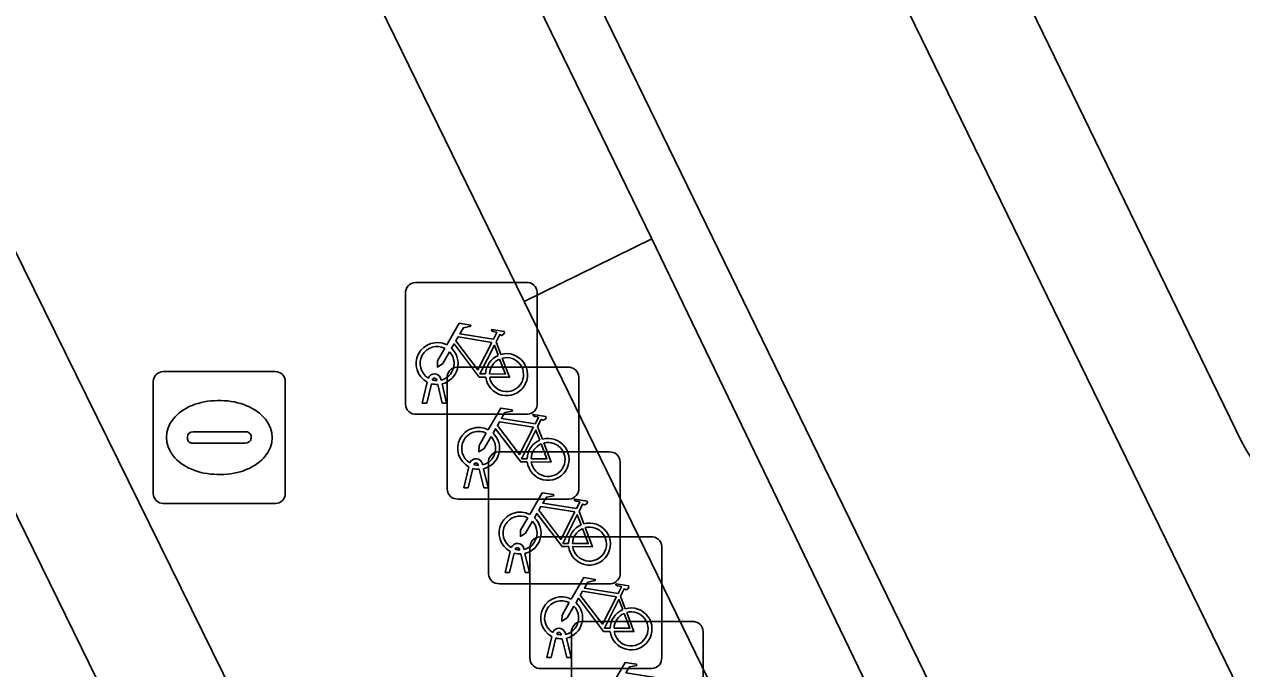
# Model space of a CAD drawing. Extents: x 160455 to 162082, y 388339 to 389736.
# Drawn here: x 160956.5 to 160965.73, y 388861.85 to 388866.73 of the extents above; entities that cross this region are included whole.
import ezdxf

# ---------------------------------------------------------------- set-up
doc = ezdxf.new("R2010")
doc.units = 0
for name, color, linetype in [('IMGEO_Fietsenrek', 7, 'Continuous'), ('IMGEO_Fietspad_gesloten', 7, 'Continuous'), ('IMGEO_Kolk', 7, 'Continuous'), ('IMGEO_Pand', 7, 'Continuous'), ('IMGEO_Parkeervlak_open', 7, 'Continuous'), ('IMGEO_Verkeerseiland_open', 7, 'Continuous'), ('IMGEO_Voetpad_open', 7, 'Continuous')]:
    doc.layers.add(name, color=color, linetype=linetype)

msp = doc.modelspace()

# ---------------------------------------------------------------- linework, layer by layer
at = {"layer": 'IMGEO_Fietsenrek'}
for p, q in [((160959.4639, 388864.7735), (160960.3048, 388864.7735)), ((160960.3048, 388864.7735), (160959.4639, 388864.7735)), ((160959.3895, 388863.8489), (160959.3895, 388864.6898)), ((160959.3895, 388864.6898), (160959.3895, 388863.8489)), ((160960.3885, 388864.6991), (160960.3885, 388863.8582)), ((160960.3885, 388863.8582), (160960.3885, 388864.6991)), ((160960.0762, 388864.3232), (160960.1125, 388864.228)), ((160959.7789, 388864.1305), (160960.6198, 388864.1305)), ((160960.6198, 388864.1305), (160959.7789, 388864.1305)), ((160959.6269, 388864.0299), (160959.6259, 388864.0342)), ((160959.6576, 388864.0414), (160959.6594, 388864.0335)), ((160959.7045, 388863.2059), (160959.7045, 388864.0468)), ((160959.7045, 388864.0468), (160959.7045, 388863.2059)), ((160960.7035, 388864.0561), (160960.7035, 388863.2152)), ((160960.7035, 388863.2152), (160960.7035, 388864.0561)), ((160959.5165, 388863.8583), (160959.5548, 388864.0183)), ((160959.5852, 388864.0061), (160959.5499, 388863.8583)), ((160959.668, 388863.8583), (160959.6341, 388864)), ((160959.6664, 388864.0043), (160959.7014, 388863.8583)), ((160959.5499, 388863.8583), (160959.5165, 388863.8583)), ((160959.7014, 388863.8583), (160959.668, 388863.8583)), ((160960.3141, 388863.7745), (160959.4732, 388863.7745)), ((160959.4732, 388863.7745), (160960.3141, 388863.7745)), ((160960.3912, 388863.6802), (160960.4275, 388863.585)), ((160960.0929, 388863.4885), (160960.9338, 388863.4885)), ((160960.9338, 388863.4885), (160960.0929, 388863.4885)), ((160959.9419, 388863.3869), (160959.9409, 388863.3912)), ((160959.9726, 388863.3984), (160959.9744, 388863.3905)), ((160960.0185, 388862.5639), (160960.0185, 388863.4048)), ((160960.0185, 388863.4048), (160960.0185, 388862.5639)), ((160961.0175, 388863.4141), (160961.0175, 388862.5732)), ((160961.0175, 388862.5732), (160961.0175, 388863.4141)), ((160959.8315, 388863.2153), (160959.8698, 388863.3753)), ((160959.9002, 388863.3631), (160959.8649, 388863.2153)), ((160959.983, 388863.2153), (160959.9491, 388863.357)), ((160959.9814, 388863.3613), (160960.0164, 388863.2153)), ((160959.8649, 388863.2153), (160959.8315, 388863.2153)), ((160960.0164, 388863.2153), (160959.983, 388863.2153)), ((160960.6291, 388863.1315), (160959.7882, 388863.1315)), ((160959.7882, 388863.1315), (160960.6291, 388863.1315)), ((160960.7052, 388863.0382), (160960.7415, 388862.943)), ((160960.4079, 388862.8455), (160961.2488, 388862.8455)), ((160961.2488, 388862.8455), (160960.4079, 388862.8455)), ((160960.2559, 388862.7449), (160960.2549, 388862.7492)), ((160960.2866, 388862.7564), (160960.2884, 388862.7485)), ((160960.3335, 388861.9209), (160960.3335, 388862.7618)), ((160960.3335, 388862.7618), (160960.3335, 388861.9209)), ((160961.3325, 388862.7711), (160961.3325, 388861.9302)), ((160961.3325, 388861.9302), (160961.3325, 388862.7711)), ((160960.1455, 388862.5733), (160960.1838, 388862.7333)), ((160960.2142, 388862.7211), (160960.1789, 388862.5733)), ((160960.297, 388862.5733), (160960.2631, 388862.715)), ((160960.2954, 388862.7193), (160960.3304, 388862.5733)), ((160960.1789, 388862.5733), (160960.1455, 388862.5733)), ((160960.3304, 388862.5733), (160960.297, 388862.5733)), ((160960.9431, 388862.4895), (160960.1022, 388862.4895)), ((160960.1022, 388862.4895), (160960.9431, 388862.4895)), ((160961.0202, 388862.3952), (160961.0565, 388862.3)), ((160960.7229, 388862.2025), (160961.5638, 388862.2025)), ((160961.5638, 388862.2025), (160960.7229, 388862.2025)), ((160960.5709, 388862.1019), (160960.5699, 388862.1062)), ((160960.6016, 388862.1134), (160960.6034, 388862.1055)), ((160960.6485, 388861.2779), (160960.6485, 388862.1188)), ((160960.6485, 388862.1188), (160960.6485, 388861.2779)), ((160961.6475, 388862.1281), (160961.6475, 388861.2872)), ((160961.6475, 388861.2872), (160961.6475, 388862.1281)), ((160960.4605, 388861.9303), (160960.4988, 388862.0903)), ((160960.5292, 388862.0781), (160960.4939, 388861.9303)), ((160960.612, 388861.9303), (160960.5781, 388862.072)), ((160960.6104, 388862.0763), (160960.6454, 388861.9303)), ((160960.4939, 388861.9303), (160960.4605, 388861.9303)), ((160960.6454, 388861.9303), (160960.612, 388861.9303)), ((160961.2581, 388861.8465), (160960.4172, 388861.8465)), ((160960.4172, 388861.8465), (160961.2581, 388861.8465))]:
    msp.add_line(p, q, dxfattribs=at)
for points in [[(160959.7021, 388864.3002), (160959.7968, 388864.4637), (160959.883, 388864.4499), (160959.8847, 388864.4412), (160959.8286, 388864.4303), (160959.8024, 388864.385), (160960.0576, 388864.3442)], [(160960.0576, 388864.3442), (160960.0826, 388864.393), (160960.0775, 388864.397), (160960.0543, 388864.4007), (160960.0416, 388864.4082), (160960.0406, 388864.4113), (160960.0428, 388864.4159), (160960.1376, 388864.4008), (160960.1399, 388864.3905), (160960.1305, 388864.3781), (160960.1181, 388864.3717), (160960.1036, 388864.3779), (160960.0762, 388864.3232)], [(160960.0447, 388864.319), (160959.7879, 388864.36), (160959.7712, 388864.3312), (160959.9382, 388864.1109), (160960.0447, 388864.319)], [(160959.7228, 388864.2477), (160959.6712, 388864.1585), (160959.6313, 388864.1325), (160959.6325, 388864.18), (160959.687, 388864.2742)], [(160959.9978, 388864.0555), (160959.9481, 388864.0556), (160959.7574, 388864.3073), (160959.7384, 388864.2745)], [(160960.0927, 388864.221), (160960.0634, 388864.2978), (160959.954, 388864.0797), (160959.9967, 388864.0796)], [(160960.0267, 388864.0795), (160960.1466, 388864.0793), (160960.1034, 388864.1929)], [(160960.1232, 388864.1998), (160960.1782, 388864.0552), (160960.0281, 388864.0555)], [(160960.0171, 388863.6572), (160960.1118, 388863.8207), (160960.198, 388863.8069), (160960.1997, 388863.7982), (160960.1436, 388863.7873), (160960.1174, 388863.742), (160960.3726, 388863.7012)], [(160960.3726, 388863.7012), (160960.3976, 388863.75), (160960.3925, 388863.754), (160960.3693, 388863.7577), (160960.3566, 388863.7652), (160960.3556, 388863.7683), (160960.3578, 388863.7729), (160960.4526, 388863.7578), (160960.4549, 388863.7475), (160960.4455, 388863.7351), (160960.4331, 388863.7287), (160960.4186, 388863.7349), (160960.3912, 388863.6802)], [(160960.3128, 388863.4125), (160960.2631, 388863.4126), (160960.0724, 388863.6643), (160960.0534, 388863.6315)], [(160960.3597, 388863.676), (160960.1029, 388863.717), (160960.0862, 388863.6882), (160960.2532, 388863.4679), (160960.3597, 388863.676)], [(160960.0378, 388863.6047), (160959.9862, 388863.5155), (160959.9463, 388863.4895), (160959.9475, 388863.537), (160960.002, 388863.6312)], [(160960.4077, 388863.578), (160960.3784, 388863.6548), (160960.269, 388863.4367), (160960.3117, 388863.4366)], [(160960.3417, 388863.4365), (160960.4616, 388863.4363), (160960.4184, 388863.5499)], [(160960.4382, 388863.5568), (160960.4932, 388863.4122), (160960.3431, 388863.4125)], [(160960.3311, 388863.0152), (160960.4258, 388863.1787), (160960.512, 388863.1649), (160960.5137, 388863.1562), (160960.4576, 388863.1453), (160960.4314, 388863.1), (160960.6866, 388863.0592)], [(160960.6866, 388863.0592), (160960.7116, 388863.108), (160960.7065, 388863.112), (160960.6833, 388863.1157), (160960.6706, 388863.1232), (160960.6696, 388863.1263), (160960.6718, 388863.1309), (160960.7666, 388863.1158), (160960.7689, 388863.1055), (160960.7595, 388863.0931), (160960.7471, 388863.0867), (160960.7326, 388863.0929), (160960.7052, 388863.0382)], [(160960.6268, 388862.7705), (160960.5771, 388862.7706), (160960.3864, 388863.0223), (160960.3674, 388862.9895)], [(160960.6737, 388863.034), (160960.4169, 388863.075), (160960.4002, 388863.0462), (160960.5672, 388862.8259), (160960.6737, 388863.034)], [(160960.3518, 388862.9627), (160960.3002, 388862.8735), (160960.2603, 388862.8475), (160960.2615, 388862.895), (160960.316, 388862.9892)], [(160960.7217, 388862.936), (160960.6924, 388863.0128), (160960.583, 388862.7947), (160960.6257, 388862.7946)], [(160960.6557, 388862.7945), (160960.7756, 388862.7943), (160960.7324, 388862.9079)], [(160960.7522, 388862.9148), (160960.8072, 388862.7702), (160960.6571, 388862.7705)], [(160960.6461, 388862.3722), (160960.7408, 388862.5357), (160960.827, 388862.5219), (160960.8287, 388862.5132), (160960.7726, 388862.5023), (160960.7464, 388862.457), (160961.0016, 388862.4162)], [(160961.0016, 388862.4162), (160961.0266, 388862.465), (160961.0215, 388862.469), (160960.9983, 388862.4727), (160960.9856, 388862.4802), (160960.9846, 388862.4833), (160960.9868, 388862.4879), (160961.0816, 388862.4728), (160961.0839, 388862.4625), (160961.0745, 388862.4501), (160961.0621, 388862.4437), (160961.0476, 388862.4499), (160961.0202, 388862.3952)], [(160960.9418, 388862.1275), (160960.8921, 388862.1276), (160960.7014, 388862.3793), (160960.6824, 388862.3465)], [(160960.9887, 388862.391), (160960.7319, 388862.432), (160960.7152, 388862.4032), (160960.8822, 388862.1829), (160960.9887, 388862.391)], [(160960.6668, 388862.3197), (160960.6152, 388862.2305), (160960.5753, 388862.2045), (160960.5765, 388862.252), (160960.631, 388862.3462)], [(160961.0367, 388862.293), (160961.0074, 388862.3698), (160960.898, 388862.1517), (160960.9407, 388862.1516)], [(160960.9707, 388862.1515), (160961.0906, 388862.1513), (160961.0474, 388862.2649)], [(160961.0672, 388862.2718), (160961.1222, 388862.1272), (160960.9721, 388862.1275)], [(160960.9611, 388861.7292), (160961.0558, 388861.8927), (160961.142, 388861.8789), (160961.1437, 388861.8702), (160961.0876, 388861.8593), (160961.0614, 388861.814), (160961.3166, 388861.7732)]]:
    msp.add_lwpolyline(points, dxfattribs=at)
for centre, radius, start, end in [((160959.4672, 388864.6956), 0.0779, 92.4484, 184.28452), ((160959.4672, 388864.6956), 0.0779, 92.4484, 184.28452), ((160960.3106, 388864.6958), 0.0779, 2.4484, 94.28452), ((160960.3106, 388864.6958), 0.0779, 2.4484, 94.28452), ((160959.6291, 388864.1589), 0.159, 62.67661, 242.13685), ((160959.6291, 388864.1589), 0.129, 63.31916, 238.90302), ((160959.6291, 388864.1589), 0.129, 283.60429, 43.43025), ((160959.6291, 388864.1589), 0.159, 283.5766, 46.60424), ((160960.1557, 388864.0749), 0.159, 113.3408, 178.32165), ((160960.1557, 388864.0749), 0.159, 187.0065, 105.77075), ((160959.7822, 388864.0526), 0.0779, 92.4484, 184.28452), ((160959.7822, 388864.0526), 0.0779, 92.4484, 184.28452), ((160960.1557, 388864.0749), 0.129, 113.92302, 177.95563), ((160960.1557, 388864.0749), 0.129, 188.67146, 104.58832), ((160960.6256, 388864.0528), 0.0779, 2.4484, 94.28452), ((160960.6256, 388864.0528), 0.0779, 2.4484, 94.28452), ((160959.6089, 388864.0303), 0.0499, 12.8025, 158.69338), ((160959.6089, 388864.0303), 0.0174, 12.8025, 163.45023), ((160959.6291, 388864.1589), 0.129, 253.41502, 269.02044), ((160959.6291, 388864.1589), 0.159, 253.99666, 271.78671), ((160959.4674, 388863.8522), 0.0779, 182.4484, 274.28452), ((160959.4674, 388863.8522), 0.0779, 182.4484, 274.28452), ((160960.3108, 388863.8524), 0.0779, 272.4484, 4.28452), ((160960.3108, 388863.8524), 0.0779, 272.4484, 4.28452), ((160959.9441, 388863.5159), 0.159, 62.67661, 242.13685), ((160959.9441, 388863.5159), 0.129, 63.31916, 238.90302), ((160959.9441, 388863.5159), 0.129, 283.60429, 43.43025), ((160959.9441, 388863.5159), 0.159, 283.5766, 46.60424), ((160960.4707, 388863.4319), 0.159, 113.3408, 178.32165), ((160960.4707, 388863.4319), 0.159, 187.0065, 105.77075), ((160960.0962, 388863.4106), 0.0779, 92.4484, 184.28452), ((160960.0962, 388863.4106), 0.0779, 92.4484, 184.28452), ((160960.4707, 388863.4319), 0.129, 113.92302, 177.95563), ((160960.4707, 388863.4319), 0.129, 188.67146, 104.58832), ((160960.9396, 388863.4108), 0.0779, 2.4484, 94.28452), ((160960.9396, 388863.4108), 0.0779, 2.4484, 94.28452), ((160959.9239, 388863.3873), 0.0499, 12.8025, 158.69338), ((160959.9239, 388863.3873), 0.0174, 12.8025, 163.45023), ((160959.9441, 388863.5159), 0.129, 253.41502, 269.02044), ((160959.9441, 388863.5159), 0.159, 253.99666, 271.78671), ((160959.7824, 388863.2092), 0.0779, 182.4484, 274.28452), ((160959.7824, 388863.2092), 0.0779, 182.4484, 274.28452), ((160960.6258, 388863.2094), 0.0779, 272.4484, 4.28452), ((160960.6258, 388863.2094), 0.0779, 272.4484, 4.28452), ((160960.2581, 388862.8739), 0.159, 62.67661, 242.13685), ((160960.2581, 388862.8739), 0.129, 63.31916, 238.90302), ((160960.2581, 388862.8739), 0.129, 283.60429, 43.43025), ((160960.2581, 388862.8739), 0.159, 283.5766, 46.60424), ((160960.7847, 388862.7899), 0.159, 113.3408, 178.32165), ((160960.7847, 388862.7899), 0.159, 187.0065, 105.77075), ((160960.4112, 388862.7676), 0.0779, 92.4484, 184.28452), ((160960.4112, 388862.7676), 0.0779, 92.4484, 184.28452), ((160960.7847, 388862.7899), 0.129, 113.92302, 177.95563), ((160960.7847, 388862.7899), 0.129, 188.67146, 104.58832), ((160961.2546, 388862.7678), 0.0779, 2.4484, 94.28452), ((160961.2546, 388862.7678), 0.0779, 2.4484, 94.28452), ((160960.2379, 388862.7453), 0.0499, 12.8025, 158.69338), ((160960.2379, 388862.7453), 0.0174, 12.8025, 163.45023), ((160960.2581, 388862.8739), 0.129, 253.41502, 269.02044), ((160960.2581, 388862.8739), 0.159, 253.99666, 271.78671), ((160960.0964, 388862.5672), 0.0779, 182.4484, 274.28452), ((160960.0964, 388862.5672), 0.0779, 182.4484, 274.28452), ((160960.9398, 388862.5674), 0.0779, 272.4484, 4.28452), ((160960.9398, 388862.5674), 0.0779, 272.4484, 4.28452), ((160960.5731, 388862.2309), 0.159, 62.67661, 242.13685), ((160960.5731, 388862.2309), 0.129, 63.31916, 238.90302), ((160960.5731, 388862.2309), 0.129, 283.60429, 43.43025), ((160960.5731, 388862.2309), 0.159, 283.5766, 46.60424), ((160961.0997, 388862.1469), 0.159, 113.3408, 178.32165), ((160961.0997, 388862.1469), 0.159, 187.0065, 105.77075), ((160960.7262, 388862.1246), 0.0779, 92.4484, 184.28452), ((160960.7262, 388862.1246), 0.0779, 92.4484, 184.28452), ((160961.0997, 388862.1469), 0.129, 113.92302, 177.95563), ((160961.0997, 388862.1469), 0.129, 188.67146, 104.58832), ((160961.5696, 388862.1248), 0.0779, 2.4484, 94.28452), ((160961.5696, 388862.1248), 0.0779, 2.4484, 94.28452), ((160960.5529, 388862.1023), 0.0499, 12.8025, 158.69338), ((160960.5529, 388862.1023), 0.0174, 12.8025, 163.45023), ((160960.5731, 388862.2309), 0.129, 253.41502, 269.02044), ((160960.5731, 388862.2309), 0.159, 253.99666, 271.78671), ((160960.4114, 388861.9242), 0.0779, 182.4484, 274.28452), ((160960.4114, 388861.9242), 0.0779, 182.4484, 274.28452), ((160961.2548, 388861.9244), 0.0779, 272.4484, 4.28452), ((160961.2548, 388861.9244), 0.0779, 272.4484, 4.28452)]:
    msp.add_arc(centre, radius, start, end, dxfattribs=at)
at = {"layer": 'IMGEO_Fietspad_gesloten'}
msp.add_lwpolyline([(160955.877, 388881.838), (160955.343, 388882.949), (160953.268, 388887.192), (160951.4, 388886.278), (160953.466, 388882.047), (160954.001, 388880.949), (160965.786, 388856.765), (160967.666, 388857.68)], close=True, dxfattribs=at)
at = {"layer": 'IMGEO_Kolk'}
for p, q in [((160957.5509, 388864.0985), (160958.4031, 388864.0985)), ((160957.4765, 388863.1719), (160957.4765, 388864.0241)), ((160958.4775, 388864.0241), (160958.4775, 388863.1719)), ((160957.9645, 388863.8777), (160957.9895, 388863.8777)), ((160957.7349, 388863.5919), (160957.7349, 388863.6041)), ((160957.778, 388863.6413), (160958.1759, 388863.6413)), ((160958.219, 388863.6041), (160958.219, 388863.5919)), ((160958.1725, 388863.5547), (160957.7746, 388863.5547)), ((160957.9865, 388863.3183), (160957.9616, 388863.3183)), ((160958.4031, 388863.0975), (160957.5509, 388863.0975))]:
    msp.add_line(p, q, dxfattribs=at)
for points in [[(160957.5509, 388864.0985), (160958.4031, 388864.0985)], [(160957.4765, 388863.1719), (160957.4765, 388864.0241)], [(160958.4775, 388864.0241), (160958.4775, 388863.1719)], [(160958.4031, 388863.0975), (160957.5509, 388863.0975)]]:
    msp.add_lwpolyline(points, dxfattribs=at)
for centre, radius, start, end in [((160957.553, 388864.022), 0.0765, 91.55205, 178.44795), ((160957.553, 388864.022), 0.0765, 91.55205, 178.44795), ((160958.401, 388864.022), 0.0765, 1.55205, 88.44795), ((160958.401, 388864.022), 0.0765, 1.55205, 88.44795), ((160957.7751, 388863.6011), 0.0403, 85.87752, 175.75265), ((160957.7716, 388863.5912), 0.0366, 178.93798, 274.71019), ((160958.1764, 388863.5975), 0.043, 264.86636, 352.45326), ((160958.1804, 388863.6029), 0.0386, 1.73085, 96.63898), ((160957.553, 388863.174), 0.0765, 181.55205, 268.44795), ((160957.553, 388863.174), 0.0765, 181.55205, 268.44795), ((160958.401, 388863.174), 0.0765, 271.55205, 358.44795), ((160958.401, 388863.174), 0.0765, 271.55205, 358.44795)]:
    msp.add_arc(centre, radius, start, end, dxfattribs=at)
for centre, major_axis, ratio, start_param, end_param in [((160957.963, 388863.598), (-0.3872, 0.002), 0.722429, 4.712389, 7.853982), ((160957.988, 388863.598), (-0.3901, 0.002), 0.717154, 1.570796, 4.712389)]:
    msp.add_ellipse(centre, major_axis=major_axis, ratio=ratio, start_param=start_param, end_param=end_param, dxfattribs=at)
at = {"layer": 'IMGEO_Pand'}
msp.add_lwpolyline([(160946.404, 388883.487), (160945.527, 388885.278), (160948.262, 388886.604), (160943.082, 388897.181), (160942.472, 388898.428), (160942.027, 388899.36), (160941.582, 388900.27), (160936.655, 388897.846), (160932.67, 388906.09), (160912.86, 388896.392), (160935.895, 388849.326), (160936.395, 388848.304), (160945.056, 388852.538), (160946.265, 388853.123), (160947.36, 388853.658), (160948.706, 388850.914), (160952.208, 388852.636), (160953.666, 388853.353), (160959.714, 388856.328)], close=True, dxfattribs=at)
at = {"layer": 'IMGEO_Parkeervlak_open'}
msp.add_lwpolyline([(160956.644, 388882.253), (160965.731, 388863.567)], dxfattribs=at)
msp.add_arc((160966.6971, 388864.0486), 1.0795, 206.49724, 249.26869, dxfattribs=at)
at = {"layer": 'IMGEO_Verkeerseiland_open'}
for points in [[(160956.449, 388883.217), (160956.551, 388883.567), (160955.343, 388882.949), (160955.877, 388881.838), (160967.666, 388857.68), (160970.682, 388859.148), (160969.497, 388861.591)], [(160965.731, 388863.567), (160956.644, 388882.253)]]:
    msp.add_lwpolyline(points, dxfattribs=at)
msp.add_arc((160966.6971, 388864.0486), 1.0795, 206.49724, 249.26869, dxfattribs=at)
at = {"layer": 'IMGEO_Voetpad_open'}
for points in [[(160947.014, 388884.131), (160951.4, 388886.278), (160945.5, 388898.364), (160943.082, 388897.181), (160948.262, 388886.604), (160945.527, 388885.278), (160946.404, 388883.487), (160959.714, 388856.328), (160962.843, 388849.98), (160968.804, 388837.789), (160969.631, 388838.199)], [(160968.207, 388851.798), (160967.226, 388853.81), (160965.786, 388856.765), (160954.001, 388880.949), (160953.626, 388880.772), (160955.917, 388876.08), (160957.838, 388872.115), (160956.869, 388871.643), (160958.323, 388868.654), (160959.297, 388869.127), (160961.258, 388865.103), (160963.876, 388859.674), (160967.853, 388851.597), (160972.565, 388841.887), (160978.889, 388828.943), (160979.24, 388829.116)], [(160960.29, 388864.629), (160961.258, 388865.103), (160959.297, 388869.127), (160958.323, 388868.654)], [(160960.29, 388864.629), (160962.94, 388859.194), (160963.876, 388859.674), (160961.258, 388865.103)]]:
    msp.add_lwpolyline(points, close=True, dxfattribs=at)
msp.add_lwpolyline([(160978.413, 388827.493), (160971.593, 388841.435), (160966.856, 388851.087), (160962.94, 388859.194), (160960.29, 388864.629), (160958.323, 388868.654), (160956.869, 388871.643), (160954.941, 388875.6), (160952.64, 388880.307), (160952.119, 388881.376), (160953.466, 388882.047), (160951.4, 388886.278), (160947.014, 388884.131), (160969.631, 388838.199), (160972.262, 388839.513), (160994.015, 388795.086)], dxfattribs=at)

doc.saveas('drawing.dxf')
